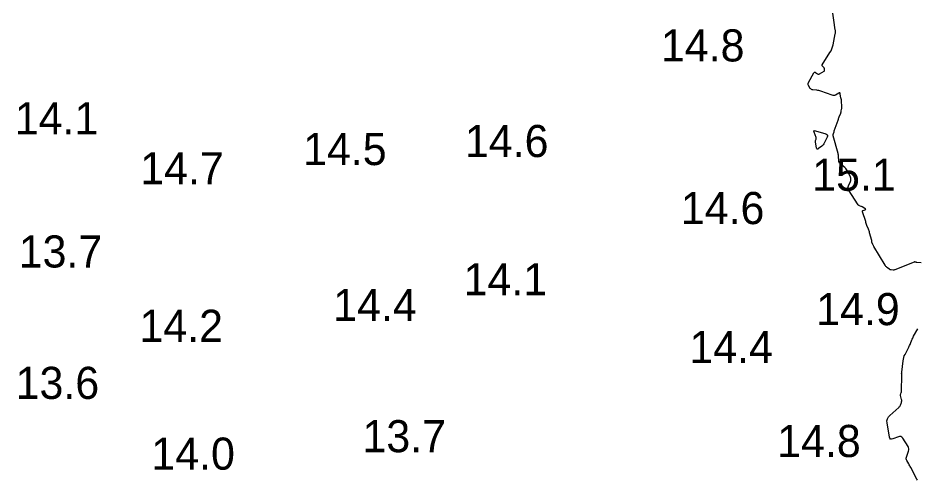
# Model space of a CAD drawing. Extents: x 1023796 to 1112670, y 656573 to 837340.
# Drawn here: x 1101182.6 to 1101322.6, y 689742.7 to 689814.6 of the extents above; entities that cross this region are included whole.
import ezdxf

# ---------------------------------------------------------------- set-up
doc = ezdxf.new("R2010")
doc.units = 0
doc.layers.add('V-CHAN-CONT-15FT', color=7, linetype='Continuous')
doc.layers.add('V-TOPO-SOUN', color=7, linetype='Continuous')

msp = doc.modelspace()

# ---------------------------------------------------------------- linework, layer by layer
at = {"layer": 'V-CHAN-CONT-15FT'}
for points in [[(1101323.25, 689776.5), (1101322.57, 689776.57), (1101322.54, 689776.57), (1101322.5, 689776.58), (1101322.47, 689776.59), (1101322.44, 689776.59), (1101322.32, 689776.62), (1101322.28, 689776.63), (1101322.25, 689776.63), (1101322.22, 689776.62), (1101322.19, 689776.61), (1101319.16, 689775.41), (1101319.09, 689775.39), (1101319.03, 689775.38), (1101318.96, 689775.37), (1101318.88, 689775.37), (1101318.6, 689775.39), (1101318.53, 689775.4), (1101318.46, 689775.42), (1101318.4, 689775.45), (1101318.34, 689775.49), (1101317.94, 689775.79), (1101317.86, 689775.86), (1101317.78, 689775.94), (1101317.71, 689776.02), (1101317.65, 689776.11), (1101315.9, 689779.06), (1101315.86, 689779.13), (1101315.82, 689779.2), (1101315.79, 689779.27), (1101315.76, 689779.34), (1101315.59, 689779.72), (1101315.58, 689779.74), (1101315.58, 689779.76), (1101315.57, 689779.79), (1101315.57, 689779.81), (1101315.58, 689779.9), (1101315.58, 689779.92), (1101315.58, 689779.95), (1101315.57, 689779.97), (1101315.57, 689779.99), (1101315.23, 689781.18), (1101315.19, 689781.32), (1101315.14, 689781.47), (1101315.09, 689781.61), (1101315.04, 689781.76), (1101314.82, 689782.33), (1101314.77, 689782.47), (1101314.72, 689782.62), (1101314.67, 689782.76), (1101314.62, 689782.91), (1101314.13, 689784.45), (1101314.12, 689784.52), (1101314.13, 689784.58), (1101314.17, 689784.63), (1101314.23, 689784.66), (1101314.54, 689784.77), (1101314.6, 689784.8), (1101314.62, 689784.84), (1101314.61, 689784.88), (1101314.56, 689784.92), (1101314.17, 689785.16), (1101314.11, 689785.2), (1101314.05, 689785.23), (1101313.99, 689785.26), (1101313.92, 689785.28), (1101313.66, 689785.38), (1101313.6, 689785.41), (1101313.55, 689785.44), (1101313.5, 689785.49), (1101313.46, 689785.54), (1101311.97, 689787.86), (1101311.9, 689788.02), (1101311.86, 689788.17), (1101311.88, 689788.33), (1101311.93, 689788.5), (1101312.24, 689789.16), (1101312.3, 689789.33), (1101312.32, 689789.49), (1101312.3, 689789.66), (1101312.24, 689789.82), (1101311.84, 689790.71), (1101311.75, 689790.89), (1101311.64, 689791.05), (1101311.51, 689791.2), (1101311.36, 689791.34), (1101310.65, 689791.94), (1101310.55, 689792.03), (1101310.48, 689792.14), (1101310.44, 689792.27), (1101310.42, 689792.41), (1101310.4, 689792.98), (1101310.39, 689793.12), (1101310.38, 689793.26), (1101310.35, 689793.4), (1101310.32, 689793.54), (1101309.56, 689796.28), (1101309.55, 689796.33), (1101309.55, 689796.39), (1101309.56, 689796.44), (1101309.57, 689796.5), (1101309.68, 689796.78), (1101309.69, 689796.8), (1101309.69, 689796.82), (1101309.69, 689796.84), (1101309.69, 689796.86), (1101309.69, 689796.95), (1101309.7, 689796.97), (1101309.7, 689796.99), (1101309.7, 689797.01), (1101309.71, 689797.03), (1101310.32, 689798.73), (1101310.37, 689798.85), (1101310.41, 689798.98), (1101310.46, 689799.1), (1101310.51, 689799.23), (1101310.74, 689799.82), (1101310.77, 689799.9), (1101310.79, 689799.97), (1101310.81, 689800.05), (1101310.82, 689800.13), (1101310.87, 689800.44), (1101310.89, 689800.51), (1101310.89, 689800.59), (1101310.9, 689800.67), (1101310.9, 689800.75), (1101310.87, 689801.77), (1101310.87, 689801.78), (1101310.87, 689801.8), (1101310.87, 689801.81), (1101310.87, 689801.82), (1101310.86, 689801.86), (1101310.86, 689801.87), (1101310.85, 689801.88), (1101310.85, 689801.89), (1101310.85, 689801.9), (1101310.79, 689802.05), (1101310.78, 689802.08), (1101310.78, 689802.1), (1101310.77, 689802.13), (1101310.76, 689802.16), (1101310.66, 689802.82), (1101310.64, 689802.92), (1101310.58, 689802.97), (1101310.51, 689802.98), (1101310.42, 689802.94), (1101309.91, 689802.63), (1101309.79, 689802.58), (1101309.67, 689802.55), (1101309.54, 689802.55), (1101309.41, 689802.59), (1101307.61, 689803.24), (1101307.47, 689803.29), (1101307.33, 689803.33), (1101307.18, 689803.35), (1101307.03, 689803.37), (1101306.4, 689803.43), (1101306.28, 689803.45), (1101306.17, 689803.5), (1101306.08, 689803.58), (1101306, 689803.67), (1101305.73, 689804.12), (1101305.67, 689804.23), (1101305.65, 689804.34), (1101305.67, 689804.45), (1101305.71, 689804.57), (1101306.55, 689806.09), (1101306.6, 689806.15), (1101306.66, 689806.19), (1101306.73, 689806.19), (1101306.81, 689806.15), (1101307.13, 689805.94), (1101307.21, 689805.9), (1101307.29, 689805.89), (1101307.37, 689805.9), (1101307.45, 689805.93), (1101308.15, 689806.35), (1101308.19, 689806.38), (1101308.22, 689806.42), (1101308.23, 689806.47), (1101308.23, 689806.52), (1101308.2, 689806.74), (1101308.19, 689806.79), (1101308.17, 689806.84), (1101308.15, 689806.89), (1101308.11, 689806.93), (1101307.89, 689807.15), (1101307.85, 689807.2), (1101307.83, 689807.25), (1101307.83, 689807.31), (1101307.86, 689807.36), (1101309.05, 689809.23), (1101309.22, 689809.52), (1101309.35, 689809.81), (1101309.46, 689810.12), (1101309.54, 689810.44), (1101309.89, 689812.14), (1101309.91, 689812.26), (1101309.92, 689812.38), (1101309.92, 689812.5), (1101309.9, 689812.62), (1101309.83, 689813.11), (1101309.81, 689813.23), (1101309.79, 689813.35), (1101309.78, 689813.47), (1101309.76, 689813.59), (1101309.5, 689815.36)], [(1101322.69, 689742.67), (1101322.61, 689742.79), (1101321.63, 689744.64), (1101321.55, 689744.77), (1101321.48, 689744.9), (1101321.4, 689745.03), (1101321.33, 689745.17), (1101321.02, 689745.69), (1101320.96, 689745.82), (1101320.93, 689745.95), (1101320.93, 689746.09), (1101320.97, 689746.23), (1101321.3, 689747.15), (1101321.35, 689747.35), (1101321.36, 689747.54), (1101321.31, 689747.73), (1101321.22, 689747.91), (1101320.4, 689749.18), (1101320.26, 689749.34), (1101320.1, 689749.43), (1101319.91, 689749.45), (1101319.71, 689749.4), (1101318.84, 689749.07), (1101318.64, 689749.02), (1101318.49, 689749.05), (1101318.39, 689749.17), (1101318.33, 689749.36), (1101317.96, 689751.58), (1101317.94, 689751.91), (1101318, 689752.22), (1101318.15, 689752.49), (1101318.37, 689752.74), (1101319.78, 689753.97), (1101319.86, 689754.05), (1101319.93, 689754.13), (1101319.99, 689754.23), (1101320.03, 689754.33), (1101320.19, 689754.76), (1101320.22, 689754.87), (1101320.24, 689754.98), (1101320.24, 689755.09), (1101320.22, 689755.2), (1101320.07, 689755.85), (1101320.06, 689755.9), (1101320.06, 689755.96), (1101320.07, 689756.01), (1101320.08, 689756.07), (1101320.16, 689756.28), (1101320.18, 689756.34), (1101320.19, 689756.39), (1101320.2, 689756.45), (1101320.2, 689756.51), (1101320.26, 689758.98), (1101320.26, 689759.01), (1101320.26, 689759.03), (1101320.26, 689759.06), (1101320.25, 689759.08), (1101320.23, 689759.17), (1101320.23, 689759.19), (1101320.22, 689759.22), (1101320.22, 689759.24), (1101320.23, 689759.26), (1101320.24, 689759.36), (1101320.24, 689759.39), (1101320.24, 689759.41), (1101320.25, 689759.43), (1101320.25, 689759.46), (1101320.45, 689761.24), (1101320.49, 689761.5), (1101320.56, 689761.75), (1101320.64, 689761.99), (1101320.75, 689762.23), (1101321.33, 689763.36), (1101321.4, 689763.5), (1101321.47, 689763.64), (1101321.53, 689763.78), (1101321.59, 689763.92), (1101321.82, 689764.49), (1101321.88, 689764.63), (1101321.95, 689764.77), (1101322.02, 689764.91), (1101322.09, 689765.05), (1101322.75, 689766.22)]]:
    msp.add_lwpolyline(points, dxfattribs=at)
msp.add_lwpolyline([(1101308.01, 689794.9), (1101307.9, 689794.78), (1101307.79, 689794.68), (1101307.29, 689794.28), (1101307.18, 689794.21), (1101307.09, 689794.21), (1101307.02, 689794.27), (1101306.98, 689794.39), (1101306.81, 689795.31), (1101306.8, 689795.37), (1101306.8, 689795.43), (1101306.81, 689795.49), (1101306.82, 689795.54), (1101306.91, 689795.77), (1101306.92, 689795.83), (1101306.93, 689795.89), (1101306.92, 689795.95), (1101306.9, 689796), (1101306.58, 689796.85), (1101306.55, 689796.99), (1101306.57, 689797.07), (1101306.65, 689797.1), (1101306.79, 689797.07), (1101308.41, 689796.57), (1101308.58, 689796.49), (1101308.68, 689796.38), (1101308.69, 689796.23), (1101308.63, 689796.05), (1101308.18, 689795.16), (1101308.1, 689795.03)], close=True, dxfattribs=at)

# ---------------------------------------------------------------- texts
at = {"layer": 'V-TOPO-SOUN'}
for s, p in [('14.8 ', (1101282.73, 689807.86)), ('14.1 ', (1101182.08, 689796.51)), ('14.6 ', (1101252.2, 689792.97)), ('14.5 ', (1101226.99, 689791.72)), ('14.7 ', (1101201.63, 689788.73)), ('15.1 ', (1101306.29, 689787.72)), ('14.6 ', (1101285.83, 689782.53)), ('13.7 ', (1101182.7, 689775.77)), ('14.1 ', (1101252, 689771.44)), ('14.4 ', (1101231.68, 689767.44)), ('14.9 ', (1101306.91, 689766.79)), ('14.2 ', (1101201.5, 689764.19)), ('14.4 ', (1101287.16, 689760.88)), ('13.6 ', (1101182.22, 689755.3)), ('13.7 ', (1101236.24, 689747)), ('14.8 ', (1101300.84, 689746.25)), ('14.0 ', (1101203.36, 689744.28))]:
    msp.add_text(s, height=5, dxfattribs=at).set_placement(p)

doc.saveas('drawing.dxf')
